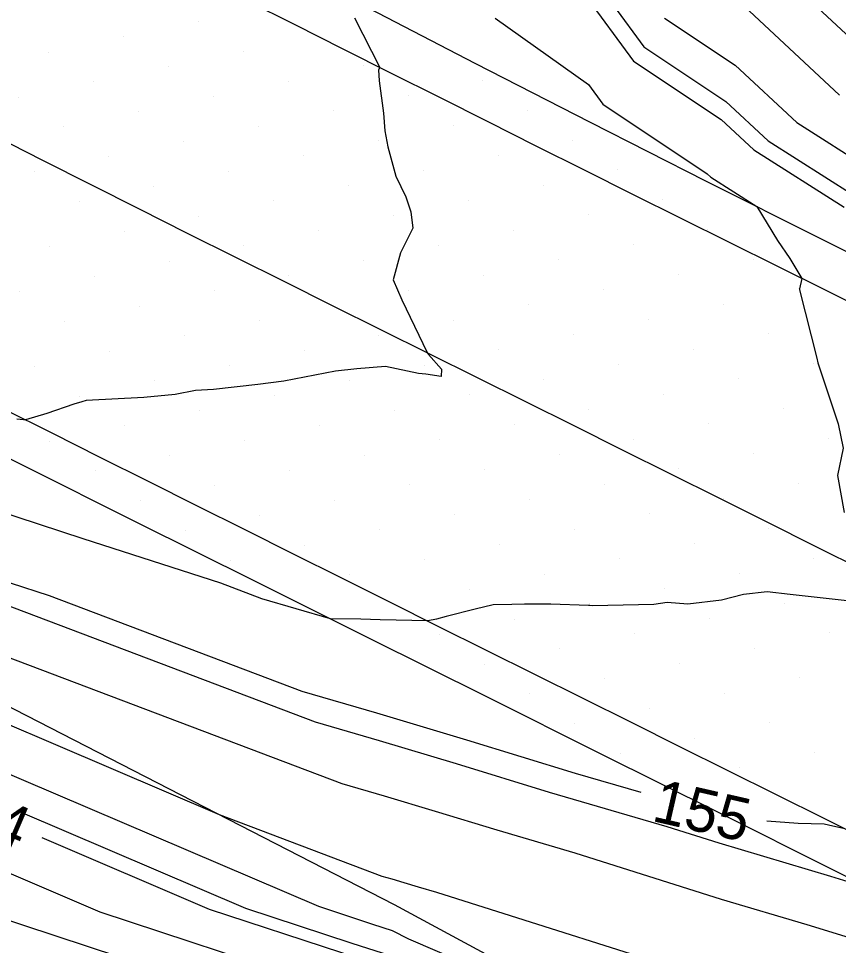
# Model space of a CAD drawing. Extents: x 2354170 to 2357230, y 866100 to 868290.
# Drawn here: x 2355864.09 to 2355902.07, y 867088.67 to 867131.61 of the extents above; entities that cross this region are included whole.
import ezdxf

# ---------------------------------------------------------------- set-up
doc = ezdxf.new("R2010")
doc.units = 0
for name, color, linetype in [('Default', 7, 'Continuous'), ('DTM Contours Major', 7, 'Continuous'), ('DTM Contours Minor', 7, 'Continuous'), ('Exist DTM Breakline', 7, 'Continuous'), ('Exist DTM Scan Elevation Point', 7, 'Continuous'), ('Exist Roads EOP', 7, 'Continuous'), ('PH Exist DTM Breakline', 7, 'Continuous')]:
    doc.layers.add(name, color=color, linetype=linetype)

msp = doc.modelspace()

# ---------------------------------------------------------------- linework, layer by layer
at = {"layer": 'Default'}
for points in [[(2355874.379, 867141.53), (2355876.401, 867140.12), (2355883.229, 867137.856), (2355885.249, 867136.397), (2355887.565, 867134.698), (2355890.302, 867132.747), (2355892.579, 867129.638), (2355896.638, 867126.929), (2355898.147, 867125.525), (2355902.33, 867122.867)], [(2355898.569, 867134.484), (2355904.107, 867129.333)], [(2355897.925, 867131.966), (2355902.121, 867128.063)], [(2355879.651, 867131.647), (2355880.825, 867129.351), (2355880.77, 867129.234), (2355880.803, 867128.725), (2355880.998, 867127.223), (2355881.062, 867126.415), (2355881.197, 867125.662), (2355881.561, 867124.313), (2355882.029, 867123.346), (2355882.263, 867122.652), (2355882.353, 867121.899), (2355881.782, 867120.75), (2355881.443, 867119.504), (2355881.845, 867118.578), (2355883.013, 867116.133), (2355883.031, 867116.116), (2355883.076, 867116.05), (2355883.676, 867115.371), (2355883.675, 867115.03), (2355882.959, 867115.138), (2355882.617, 867115.173), (2355881.084, 867115.488), (2355879.759, 867115.384), (2355878.776, 867115.273), (2355876.382, 867114.811), (2355875.176, 867114.657), (2355873.13, 867114.425), (2355872.289, 867114.383), (2355871.355, 867114.188), (2355869.891, 867114.062), (2355867.228, 867113.921), (2355867.018, 867113.855), (2355866.649, 867113.749), (2355865.404, 867113.307), (2355864.422, 867113.021), (2355864.318, 867113.019), (2355864.019, 867113.046)], [(2355886.17, 867131.63), (2355890.486, 867128.553), (2355891.154, 867127.641), (2355895.994, 867124.411), (2355896.16, 867124.256), (2355898.287, 867122.905), (2355899.243, 867121.328), (2355899.811, 867120.49), (2355900.369, 867119.572), (2355900.258, 867119.085), (2355900.258, 867119.046), (2355901.067, 867115.874), (2355901.109, 867115.666), (2355901.196, 867115.428), (2355902.058, 867112.841), (2355902.28, 867111.713), (2355902.028, 867110.441), (2355902.333, 867108.727)], [(2355894.004, 867131.635), (2355897.282, 867129.448), (2355900.134, 867126.794), (2355903.581, 867124.603)], [(2355892.926, 867095.753), (2355889.895, 867096.637), (2355884.857, 867098.179), (2355880.693, 867099.423), (2355877.225, 867100.439), (2355865.521, 867104.867), (2355861.907, 867106.039), (2355858.988, 867106.985), (2355856.586, 867107.777), (2355854.555, 867108.478), (2355852.757, 867109.161), (2355837.019, 867113.059), (2355836.96, 867113.08), (2355836.908, 867113.099), (2355836.811, 867113.043), (2355827.952, 867113.615), (2355826.129, 867114.735), (2355818.535, 867117.613), (2355814.723, 867118.945), (2355814.251, 867119.282)], [(2355905.382, 867088.154), (2355900.622, 867089.619), (2355896.652, 867090.801), (2355889.869, 867092.947), (2355886.257, 867094), (2355883.404, 867094.873), (2355881.045, 867095.578), (2355879.081, 867096.153), (2355857.579, 867104.289), (2355856.726, 867104.565), (2355856.038, 867104.789), (2355855.471, 867104.975), (2355854.992, 867105.141), (2355854.568, 867105.302), (2355850.74, 867106.25), (2355837.423, 867110.804), (2355836.154, 867111.592), (2355828.177, 867112.108), (2355825.673, 867113.644), (2355818.642, 867116.309), (2355815.112, 867117.543), (2355814.036, 867118.312), (2355812.126, 867118.937)], [(2355896.82, 867086.891), (2355883.466, 867091.116), (2355882.62, 867091.363), (2355881.951, 867091.568), (2355881.398, 867091.733), (2355880.937, 867091.868), (2355873.407, 867094.717), (2355855.766, 867102.255), (2355854.672, 867102.865), (2355852.791, 867103.478), (2355837.957, 867108.551), (2355835.385, 867110.149), (2355828.402, 867110.6), (2355825.218, 867112.554), (2355818.749, 867115.006), (2355815.502, 867116.141), (2355813.821, 867117.342), (2355812.012, 867117.934)], [(2355893.433, 867084.106), (2355882.168, 867088.95), (2355881.416, 867089.343), (2355880.505, 867089.64), (2355877.996, 867090.467), (2355856.69, 867099.571), (2355854.015, 867101.064), (2355849.411, 867102.564), (2355838.491, 867106.299), (2355834.615, 867108.705), (2355828.627, 867109.092), (2355824.763, 867111.464), (2355818.856, 867113.702), (2355815.891, 867114.739), (2355813.606, 867116.371), (2355811.898, 867116.93)], [(2355877.62, 867087), (2355867.878, 867090.211), (2355858.539, 867094.202), (2355852.7, 867097.461), (2355842.653, 867100.735), (2355839.559, 867101.793), (2355833.076, 867105.818), (2355829.077, 867106.076), (2355823.852, 867109.283), (2355819.07, 867111.095), (2355816.67, 867111.934), (2355813.176, 867114.431), (2355811.671, 867114.923)], [(2355876.178, 867085.681), (2355862.819, 867090.083), (2355859.463, 867091.518), (2355852.042, 867095.659), (2355840.607, 867099.386), (2355839.981, 867099.719), (2355839.333, 867100.012), (2355832.307, 867104.374), (2355829.301, 867104.569), (2355823.397, 867108.193), (2355819.177, 867109.792), (2355817.059, 867110.532), (2355812.961, 867113.46), (2355811.557, 867113.92)], [(2355902.611, 867104.616), (2355900.943, 867104.808), (2355899.824, 867104.934), (2355898.76, 867105.049), (2355897.667, 867104.926), (2355896.648, 867104.665), (2355895.09, 867104.48), (2355894.135, 867104.553), (2355893.513, 867104.457), (2355890.673, 867104.404), (2355890.556, 867104.412), (2355890.487, 867104.414), (2355888.74, 867104.472), (2355887.534, 867104.481), (2355886.937, 867104.466), (2355886.078, 867104.447), (2355885.239, 867104.251), (2355883.894, 867103.901), (2355883.453, 867103.791), (2355883.048, 867103.701), (2355880.841, 867103.755), (2355879.947, 867103.787), (2355878.538, 867103.796), (2355875.368, 867104.724), (2355873.462, 867105.445), (2355867.088, 867107.512), (2355861.939, 867109.182)], [(2355902.365, 867094.076), (2355901.6, 867094.246), (2355901.408, 867094.292), (2355900.197, 867094.323), (2355898.746, 867094.419)], [(2355958.91, 867059.953), (2355957.756, 867060.567), (2355953.197, 867062.228), (2355949.059, 867063.711), (2355945.302, 867065.112), (2355939.563, 867066.907), (2355936.425, 867068.055), (2355933.615, 867069.005), (2355931.145, 867069.832), (2355918.293, 867075.788), (2355916.257, 867076.566), (2355914.445, 867077.257), (2355912.825, 867077.877), (2355903.044, 867079.183), (2355897.241, 867080.531), (2355896.324, 867080.96), (2355883.122, 867086.636), (2355881.286, 867087.596), (2355879.063, 867088.32), (2355872.937, 867090.339), (2355865.192, 867093.648)]]:
    msp.add_lwpolyline(points, dxfattribs=at)
at = {"layer": 'DTM Contours Major'}
for points in [[(2355875.716, 867141.544), (2355876.674, 867140.875), (2355884.528, 867138.271), (2355886.16, 867137.093), (2355888.03, 867135.721), (2355890.24, 867134.145), (2355893.054, 867130.304), (2355896.852, 867127.769), (2355898.809, 867125.948), (2355902.747, 867123.446)], [(2355903.523, 867091.31), (2355901.708, 867091.868), (2355896.541, 867093.407), (2355894.137, 867094.167), (2355888.682, 867095.758), (2355884.372, 867097.077), (2355880.81, 867098.142), (2355877.843, 867099.01), (2355862.873, 867104.674), (2355860.18, 867105.548), (2355858.005, 867106.253), (2355856.214, 867106.843), (2355854.701, 867107.366), (2355853.361, 867107.875), (2355841.267, 867110.87), (2355837.067, 867112.306), (2355836.667, 867112.555), (2355828.027, 867113.113), (2355825.977, 867114.371), (2355818.571, 867117.178), (2355814.853, 867118.478), (2355814.179, 867118.959), (2355812.202, 867119.606)]]:
    msp.add_lwpolyline(points, dxfattribs=at)
at = {"layer": 'DTM Contours Minor'}
msp.add_lwpolyline([(2355881.329, 867088.179), (2355879.543, 867088.76), (2355874.623, 867090.381), (2355864.192, 867094.839)], dxfattribs=at)
at = {"layer": 'Exist DTM Breakline'}
for points in [[(2355874.653, 867132.455), (2355876.886, 867131.332), (2355879.12, 867130.208), (2355881.353, 867129.085), (2355883.587, 867127.963), (2355885.821, 867126.841), (2355888.056, 867125.72), (2355890.291, 867124.6), (2355892.526, 867123.481), (2355894.763, 867122.363), (2355897, 867121.247), (2355899.238, 867120.133), (2355901.477, 867119.022), (2355903.718, 867117.912)], [(2355851.808, 867131.784), (2355854.043, 867130.665), (2355856.278, 867129.544), (2355858.512, 867128.423), (2355860.746, 867127.3), (2355862.979, 867126.176), (2355865.211, 867125.051), (2355867.443, 867123.925), (2355869.676, 867122.799), (2355871.909, 867121.676), (2355874.144, 867120.556), (2355876.38, 867119.438), (2355878.617, 867118.322), (2355880.855, 867117.207), (2355883.093, 867116.093), (2355885.332, 867114.98), (2355887.57, 867113.866), (2355889.808, 867112.752), (2355892.046, 867111.637), (2355894.283, 867110.522), (2355896.52, 867109.405), (2355898.756, 867108.288), (2355900.993, 867107.171), (2355903.229, 867106.053)], [(2355863.396, 867113.535), (2355865.631, 867112.414), (2355867.866, 867111.294), (2355870.101, 867110.174), (2355872.336, 867109.054), (2355874.572, 867107.935), (2355876.808, 867106.817), (2355879.044, 867105.7), (2355881.281, 867104.583), (2355883.518, 867103.467), (2355885.755, 867102.351), (2355887.993, 867101.236), (2355890.23, 867100.121), (2355892.468, 867099.006), (2355894.705, 867097.891), (2355896.943, 867096.776), (2355899.181, 867095.662), (2355901.419, 867094.547), (2355903.657, 867093.433)]]:
    msp.add_lwpolyline(points, dxfattribs=at)
at = {"layer": 'Exist DTM Scan Elevation Point'}
for p, q in [((2355872.417, 867131.471), (2355872.417, 867131.471)), ((2355868.952, 867130.766), (2355868.952, 867130.766)), ((2355865.488, 867130.06), (2355865.488, 867130.06)), ((2355874.502, 867130.092), (2355874.502, 867130.092)), ((2355871.037, 867129.386), (2355871.037, 867129.386)), ((2355880.051, 867129.418), (2355880.051, 867129.418)), ((2355867.573, 867128.681), (2355867.573, 867128.681)), ((2355876.587, 867128.712), (2355876.587, 867128.712)), ((2355885.6, 867128.744), (2355885.6, 867128.744)), ((2355882.136, 867128.038), (2355882.136, 867128.038)), ((2355864.108, 867127.975), (2355864.108, 867127.975)), ((2355873.122, 867128.007), (2355873.122, 867128.007)), ((2355869.658, 867127.301), (2355869.658, 867127.301)), ((2355878.672, 867127.333), (2355878.672, 867127.333)), ((2355887.685, 867127.364), (2355887.685, 867127.364)), ((2355866.193, 867126.596), (2355866.193, 867126.596)), ((2355875.207, 867126.627), (2355875.207, 867126.627)), ((2355884.221, 867126.659), (2355884.221, 867126.659)), ((2355871.743, 867125.922), (2355871.743, 867125.922)), ((2355880.757, 867125.953), (2355880.757, 867125.953)), ((2355889.77, 867125.985), (2355889.77, 867125.985)), ((2355868.278, 867125.216), (2355868.278, 867125.216)), ((2355877.292, 867125.248), (2355877.292, 867125.248)), ((2355886.306, 867125.279), (2355886.306, 867125.279)), ((2355891.855, 867124.606), (2355891.855, 867124.606)), ((2355864.814, 867124.511), (2355864.814, 867124.511)), ((2355873.828, 867124.542), (2355873.828, 867124.542)), ((2355882.842, 867124.574), (2355882.842, 867124.574)), ((2355870.363, 867123.837), (2355870.363, 867123.837)), ((2355879.377, 867123.868), (2355879.377, 867123.868)), ((2355888.391, 867123.9), (2355888.391, 867123.9)), ((2355866.899, 867123.131), (2355866.899, 867123.131)), ((2355875.913, 867123.163), (2355875.913, 867123.163)), ((2355884.927, 867123.195), (2355884.927, 867123.195)), ((2355893.94, 867123.226), (2355893.94, 867123.226)), ((2355872.448, 867122.457), (2355872.448, 867122.457)), ((2355881.462, 867122.489), (2355881.462, 867122.489)), ((2355890.476, 867122.521), (2355890.476, 867122.521)), ((2355868.984, 867121.752), (2355868.984, 867121.752)), ((2355877.998, 867121.783), (2355877.998, 867121.783)), ((2355887.012, 867121.815), (2355887.012, 867121.815)), ((2355896.025, 867121.847), (2355896.025, 867121.847)), ((2355865.519, 867121.046), (2355865.519, 867121.046)), ((2355874.533, 867121.078), (2355874.533, 867121.078)), ((2355883.547, 867121.11), (2355883.547, 867121.11)), ((2355892.561, 867121.141), (2355892.561, 867121.141)), ((2355871.069, 867120.372), (2355871.069, 867120.372)), ((2355880.083, 867120.404), (2355880.083, 867120.404)), ((2355889.097, 867120.436), (2355889.097, 867120.436)), ((2355898.11, 867120.467), (2355898.11, 867120.467)), ((2355867.604, 867119.667), (2355867.604, 867119.667)), ((2355876.618, 867119.698), (2355876.618, 867119.698)), ((2355885.632, 867119.73), (2355885.632, 867119.73)), ((2355894.646, 867119.762), (2355894.646, 867119.762)), ((2355882.168, 867119.025), (2355882.168, 867119.025)), ((2355891.181, 867119.056), (2355891.181, 867119.056)), ((2355900.195, 867119.088), (2355900.195, 867119.088)), ((2355864.14, 867118.961), (2355864.14, 867118.961)), ((2355873.154, 867118.993), (2355873.154, 867118.993)), ((2355869.689, 867118.287), (2355869.689, 867118.287)), ((2355887.717, 867118.351), (2355887.717, 867118.351)), ((2355896.731, 867118.382), (2355896.731, 867118.382)), ((2355866.225, 867117.582), (2355866.225, 867117.582)), ((2355875.239, 867117.613), (2355875.239, 867117.613)), ((2355884.253, 867117.645), (2355884.253, 867117.645)), ((2355893.266, 867117.677), (2355893.266, 867117.677)), ((2355871.774, 867116.908), (2355871.774, 867116.908)), ((2355880.788, 867116.94), (2355880.788, 867116.94)), ((2355889.802, 867116.971), (2355889.802, 867116.971)), ((2355898.816, 867117.003), (2355898.816, 867117.003)), ((2355868.31, 867116.202), (2355868.31, 867116.202)), ((2355877.324, 867116.234), (2355877.324, 867116.234)), ((2355886.338, 867116.266), (2355886.338, 867116.266)), ((2355895.351, 867116.297), (2355895.351, 867116.297)), ((2355891.887, 867115.592), (2355891.887, 867115.592)), ((2355900.901, 867115.623), (2355900.901, 867115.623)), ((2355864.846, 867115.497), (2355864.846, 867115.497)), ((2355873.859, 867115.528), (2355873.859, 867115.528)), ((2355882.873, 867115.56), (2355882.873, 867115.56)), ((2355870.395, 867114.823), (2355870.395, 867114.823)), ((2355879.409, 867114.855), (2355879.409, 867114.855)), ((2355888.423, 867114.886), (2355888.423, 867114.886)), ((2355897.436, 867114.918), (2355897.436, 867114.918)), ((2355866.931, 867114.117), (2355866.931, 867114.117)), ((2355875.944, 867114.149), (2355875.944, 867114.149)), ((2355884.958, 867114.181), (2355884.958, 867114.181)), ((2355893.972, 867114.212), (2355893.972, 867114.212)), ((2355872.48, 867113.443), (2355872.48, 867113.443)), ((2355881.494, 867113.475), (2355881.494, 867113.475)), ((2355890.508, 867113.507), (2355890.508, 867113.507)), ((2355899.521, 867113.538), (2355899.521, 867113.538)), ((2355869.016, 867112.738), (2355869.016, 867112.738)), ((2355878.029, 867112.77), (2355878.029, 867112.77)), ((2355887.043, 867112.801), (2355887.043, 867112.801)), ((2355896.057, 867112.833), (2355896.057, 867112.833)), ((2355901.606, 867112.159), (2355901.606, 867112.159)), ((2355865.551, 867112.032), (2355865.551, 867112.032)), ((2355874.565, 867112.064), (2355874.565, 867112.064)), ((2355883.579, 867112.096), (2355883.579, 867112.096)), ((2355892.593, 867112.127), (2355892.593, 867112.127)), ((2355871.101, 867111.358), (2355871.101, 867111.358)), ((2355880.114, 867111.39), (2355880.114, 867111.39)), ((2355889.128, 867111.422), (2355889.128, 867111.422)), ((2355898.142, 867111.454), (2355898.142, 867111.454)), ((2355867.636, 867110.653), (2355867.636, 867110.653)), ((2355876.65, 867110.685), (2355876.65, 867110.685)), ((2355885.664, 867110.716), (2355885.664, 867110.716)), ((2355894.678, 867110.748), (2355894.678, 867110.748)), ((2355882.199, 867110.011), (2355882.199, 867110.011)), ((2355891.213, 867110.042), (2355891.213, 867110.042)), ((2355900.227, 867110.074), (2355900.227, 867110.074)), ((2355873.186, 867109.979), (2355873.186, 867109.979)), ((2355869.721, 867109.273), (2355869.721, 867109.273)), ((2355878.735, 867109.305), (2355878.735, 867109.305)), ((2355887.749, 867109.337), (2355887.749, 867109.337)), ((2355896.763, 867109.369), (2355896.763, 867109.369)), ((2355875.271, 867108.6), (2355875.271, 867108.6)), ((2355884.284, 867108.631), (2355884.284, 867108.631)), ((2355893.298, 867108.663), (2355893.298, 867108.663)), ((2355871.806, 867107.894), (2355871.806, 867107.894)), ((2355880.82, 867107.926), (2355880.82, 867107.926)), ((2355889.834, 867107.957), (2355889.834, 867107.957)), ((2355898.848, 867107.989), (2355898.848, 867107.989)), ((2355877.356, 867107.22), (2355877.356, 867107.22)), ((2355886.369, 867107.252), (2355886.369, 867107.252)), ((2355895.383, 867107.284), (2355895.383, 867107.284)), ((2355891.919, 867106.578), (2355891.919, 867106.578)), ((2355900.933, 867106.61), (2355900.933, 867106.61)), ((2355873.891, 867106.515), (2355873.891, 867106.515)), ((2355882.905, 867106.546), (2355882.905, 867106.546)), ((2355879.44, 867105.841), (2355879.44, 867105.841)), ((2355888.454, 867105.872), (2355888.454, 867105.872)), ((2355897.468, 867105.904), (2355897.468, 867105.904)), ((2355884.99, 867105.167), (2355884.99, 867105.167)), ((2355894.004, 867105.199), (2355894.004, 867105.199)), ((2355890.539, 867104.493), (2355890.539, 867104.493)), ((2355899.553, 867104.525), (2355899.553, 867104.525)), ((2355887.075, 867103.787), (2355887.075, 867103.787)), ((2355896.089, 867103.819), (2355896.089, 867103.819)), ((2355892.624, 867103.114), (2355892.624, 867103.114)), ((2355901.638, 867103.145), (2355901.638, 867103.145)), ((2355883.61, 867103.082), (2355883.61, 867103.082)), ((2355889.16, 867102.408), (2355889.16, 867102.408)), ((2355898.174, 867102.44), (2355898.174, 867102.44)), ((2355885.695, 867101.702), (2355885.695, 867101.702)), ((2355894.709, 867101.734), (2355894.709, 867101.734)), ((2355891.245, 867101.029), (2355891.245, 867101.029)), ((2355900.259, 867101.06), (2355900.259, 867101.06)), ((2355887.78, 867100.323), (2355887.78, 867100.323)), ((2355896.794, 867100.355), (2355896.794, 867100.355)), ((2355893.33, 867099.649), (2355893.33, 867099.649)), ((2355889.865, 867098.944), (2355889.865, 867098.944)), ((2355898.879, 867098.975), (2355898.879, 867098.975)), ((2355895.415, 867098.27), (2355895.415, 867098.27)), ((2355891.95, 867097.564), (2355891.95, 867097.564)), ((2355900.964, 867097.596), (2355900.964, 867097.596)), ((2355897.5, 867096.89), (2355897.5, 867096.89)), ((2355901.67, 867094.131), (2355901.67, 867094.131))]:
    msp.add_line(p, q, dxfattribs=at)
at = {"layer": 'Exist Roads EOP'}
for points in [[(2355848.046, 867149.089), (2355853.377, 867146.336), (2355858.69, 867143.548), (2355863.987, 867140.73), (2355869.282, 867137.907), (2355874.583, 867135.096), (2355879.895, 867132.307), (2355885.222, 867129.546), (2355890.563, 867126.813), (2355895.915, 867124.099), (2355901.274, 867121.401), (2355906.638, 867118.713), (2355912.005, 867116.031), (2355917.374, 867113.353), (2355922.744, 867110.676), (2355928.112, 867107.996), (2355933.479, 867105.313), (2355938.842, 867102.623), (2355944.2, 867099.924), (2355949.552, 867097.211), (2355954.897, 867094.485), (2355960.236, 867091.746), (2355965.569, 867088.997), (2355970.897, 867086.239)], [(2355912.571, 867086.77), (2355907.208, 867089.462), (2355901.845, 867092.151), (2355896.479, 867094.837), (2355891.113, 867097.52), (2355885.745, 867100.2), (2355880.376, 867102.879), (2355875.007, 867105.558), (2355869.639, 867108.237), (2355864.271, 867110.918), (2355858.903, 867113.599), (2355853.534, 867116.278), (2355848.164, 867118.954), (2355842.79, 867121.621), (2355837.405, 867124.267), (2355833.786, 867126.007)]]:
    msp.add_lwpolyline(points, dxfattribs=at)
at = {"layer": 'PH Exist DTM Breakline'}
msp.add_lwpolyline([(2355933.24, 867062.395), (2355912.927, 867074.287), (2355897.022, 867082.166), (2355881.506, 867090.555), (2355855.127, 867104.11), (2355836.903, 867112.998), (2355827.349, 867117.658), (2355818.243, 867121.169)], dxfattribs=at)

# ---------------------------------------------------------------- texts
at = {"layer": 'Default'}
for s, rotation, p in [('154', 336.863, (2355859.947, 867094.802)), ('155', 347.0915, (2355893.365, 867094.447))]:
    msp.add_text(s, height=2, rotation=rotation, dxfattribs=at).set_placement(p)

doc.saveas('drawing.dxf')
